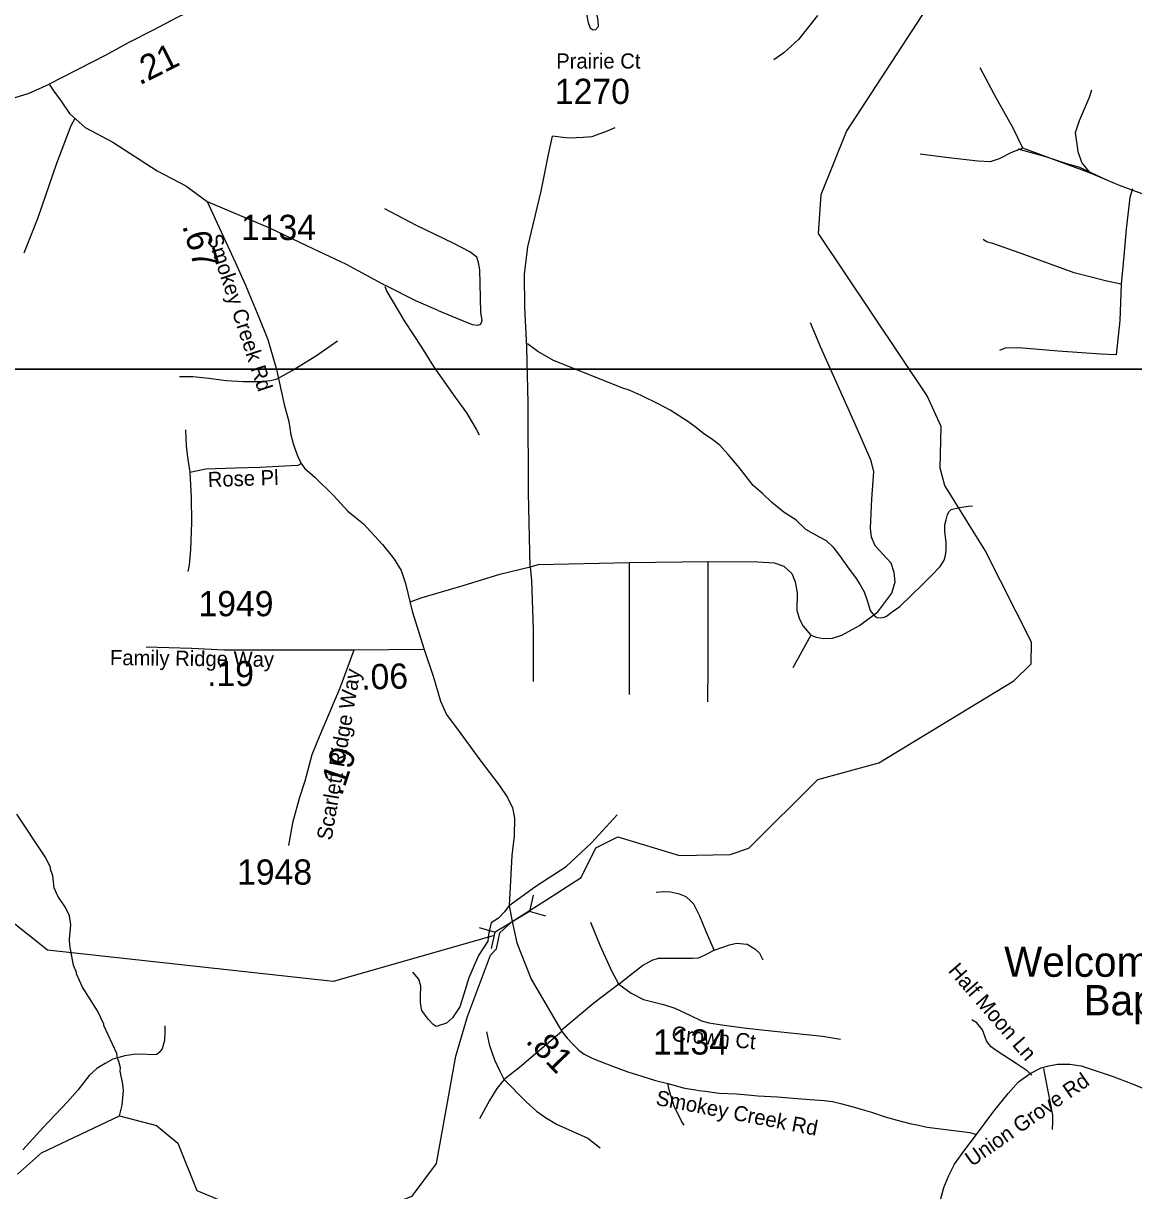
# Model space of a CAD drawing. Extents: x 1159738 to 1321356, y 736314 to 882035.
# Drawn here: x 1234251 to 1239757, y 762683 to 768473 of the extents above; entities that cross this region are included whole.
import ezdxf

# ---------------------------------------------------------------- set-up
doc = ezdxf.new("R2010")
doc.units = 0
for name, color, linetype in [('Exist Cultural Church Label', 7, 'Continuous'), ('Exist Hydrographic Creek Single Shore', 7, 'Continuous'), ('Exist Hydrographic Misc Water Feature', 7, 'Continuous'), ('Exist Road Non-System Type 51', 7, 'Continuous'), ('Exist Road Non-System Type 51 Label', 7, 'Continuous'), ('Exist Road Secondary Mileage Hundredths English Label', 7, 'Continuous'), ('Exist Road Secondary Structure Culvert CELL', 7, 'Continuous'), ('Exist Road Secondary Structure Culvert Number Label', 7, 'Continuous'), ('Exist Road Secondary Type 51 Attributed', 7, 'Continuous'), ('Exist Road Secondary Type 51 Label', 7, 'Continuous'), ('Exist Road Secondary Type 51 Number Label', 7, 'Continuous'), ('Map Preparation Inset Cut Line', 7, 'Continuous')]:
    doc.layers.add(name, color=color, linetype=linetype)

msp = doc.modelspace()

# ---------------------------------------------------------------- linework, layer by layer
at = {"layer": 'Exist Hydrographic Creek Single Shore'}
for points in [[(1236675.3, 764017.5), (1236826.9, 764113.5), (1237016.6, 764237), (1237090.3, 764384), (1237199.4, 764437.7), (1237505.3, 764346.1), (1237756.3, 764351), (1237848.4, 764382), (1238191.3, 764723), (1238493.4, 764805.6), (1239162.3, 765212.3), (1239248.4, 765295.9), (1239251.3, 765404.2), (1239021.3, 765858.6), (1238820.3, 766181), (1238798.3, 766266.8), (1238803.3, 766473.5), (1238732.3, 766625.9), (1238194.3, 767431.1), (1238207.3, 767624.5), (1238332.3, 767937.1), (1238783.3, 768627.2)], [(1234221.3, 762764.2), (1234341.4, 762870.1), (1234728.1, 763053.6), (1234911.3, 763006.4), (1235017.3, 762918.9), (1235111.3, 762683.9), (1235301.3, 762604.6), (1235467.4, 762575.1), (1235992.3, 762584.2), (1236178.3, 762656.1), (1236299.4, 762817.7), (1236396.4, 763350.8), (1236453.7, 763547.1), (1236567.6, 763850.9), (1236597.6, 763882.5), (1236613.4, 763961.6), (1236675.3, 764017.5)]]:
    msp.add_lwpolyline(points, dxfattribs=at)
at = {"layer": 'Exist Hydrographic Misc Water Feature'}
msp.add_lwpolyline([(1234728.1, 763053.6), (1234741.4, 763107.4), (1234747.3, 763179.6), (1234744.2, 763211.6), (1234731.8, 763275.9), (1234732.2, 763291.5), (1234725, 763323.6), (1234717.5, 763340.2), (1234714, 763364.1), (1234649.7, 763501.5), (1234649.8, 763509.7), (1234619.4, 763575.2), (1234544.5, 763692.4), (1234514.1, 763757.9), (1234514.3, 763765.2), (1234499.3, 763801.6), (1234481.7, 763898.8), (1234480.5, 763930.9), (1234486.4, 764002.1), (1234479.6, 764046.6), (1234460.5, 764087.2), (1234421.9, 764144.6), (1234403, 764185.1), (1234396.6, 764245.2), (1234385.4, 764277.4), (1234385.7, 764285.6), (1234362.8, 764333.7), (1234218.3, 764549.9)], dxfattribs=at)
at = {"layer": 'Exist Road Non-System Type 51'}
for p, q in [((1239543.7, 767730), (1239207.9, 767854.5)), ((1239623.7, 767696), (1239543.7, 767730)), ((1237256.5, 765799.6), (1237645.9, 765804.4)), ((1238156.8, 765438.8), (1238067.5, 765276.5))]:
    msp.add_line(p, q, dxfattribs=at)
for points in [[(1239207.9, 767854.5), (1239158.1, 767957.3), (1239077.2, 768100.5), (1238996.3, 768253.1)], [(1239543.7, 767730), (1239500.4, 767782.9), (1239481.8, 767835.8), (1239475.5, 767885.7), (1239469.3, 767932.4), (1239488, 767991.5), (1239537.8, 768106.7), (1239550.2, 768144.1)], [(1234255.5, 767334.8), (1234324, 767509.8), (1234417.2, 767779.5), (1234488.6, 767966.1), (1234507.6, 768002.6)], [(1237184.6, 767955.1), (1237137.9, 767934.8), (1237105.5, 767922.6), (1237070.2, 767909.9), (1237027.3, 767906.2), (1236992.1, 767905.3), (1236959.8, 767904.4), (1236926.5, 767906.2), (1236875.4, 767913.3)], [(1236764, 765776.7), (1236756.2, 766144.7), (1236753.6, 766589.2), (1236748.4, 766868.1), (1236737.9, 767064), (1236736.6, 767228.9), (1236752.3, 767364.7), (1236818.9, 767641.5), (1236855.3, 767822.3), (1236875.4, 767913.3)], [(1239207.9, 767854.5), (1239151.9, 767832.7), (1239089.7, 767801.6), (1239046.1, 767786), (1238983.9, 767789.1), (1238825.2, 767807.8), (1238697.6, 767823.4)], [(1239751.9, 767652.7), (1239738.9, 767609.6), (1239719.3, 767452.9), (1239708.9, 767318.3), (1239694.5, 767179.9)], [(1235162.2, 767590), (1235470.9, 767458), (1235655.4, 767371.3), (1235852.4, 767279), (1236046.4, 767173.4)], [(1236308.1, 767049.1), (1236423.6, 767000.2), (1236477.1, 766979.4), (1236504.5, 766975.4), (1236518.9, 766980.7), (1236526.7, 767001.6), (1236520.2, 767039.4), (1236516.2, 767183.1), (1236514.9, 767251), (1236508.4, 767287.5), (1236500.6, 767313.7), (1236465.4, 767339.8), (1236383.1, 767382.9), (1236197.8, 767471.7), (1236043.8, 767552.6)], [(1239694.5, 767179.9), (1239617.5, 767195.6), (1239462.2, 767236.1), (1239216.9, 767324.9), (1239059, 767381), (1239027.7, 767388.9), (1239011.2, 767400.6)], [(1239694.5, 767179.9), (1239688, 766999.2), (1239671, 766829.4)], [(1236043.9, 767167.8), (1236053, 767143), (1236143, 766992.8), (1236225.3, 766866.1), (1236285.3, 766770.8), (1236391, 766621), (1236448.4, 766540.5), (1236496.7, 766460.8), (1236511, 766432.1)], [(1236308.1, 767049.1), (1236201.1, 767094.3), (1236046.4, 767173.4)], [(1238156.8, 765438.8), (1238183.3, 765429.2), (1238219.3, 765422.6), (1238263.2, 765423.7), (1238310.4, 765439), (1238397.1, 765486.8), (1238488.6, 765553.4), (1238557.7, 765646.3), (1238573.9, 765702.6), (1238569.6, 765749.7), (1238554.4, 765795.3), (1238532.6, 765819.1), (1238475.2, 765880.8), (1238456.8, 765924.9), (1238452.5, 765968.8), (1238458.5, 766114.7), (1238469.2, 766248), (1238455.8, 766303.6), (1238375.9, 766484.8), (1238205.4, 766866), (1238153.7, 766987.6)], [(1235509.5, 766710), (1235583.8, 766751.8), (1235705.2, 766826.2), (1235809.6, 766898)], [(1238265.1, 765877.2), (1238233.5, 765906.5), (1238198.5, 765924), (1238131.5, 765963.3), (1238082, 766010), (1238023.7, 766046.4), (1237961, 766097.5), (1237915.9, 766141.2), (1237870.7, 766180.6), (1237800.8, 766269.5), (1237746.9, 766335.1), (1237704.6, 766380.3), (1237663.8, 766412.4), (1237625.9, 766437.2), (1237589.5, 766466.3), (1237545.8, 766498.4), (1237458.4, 766553.8), (1237401.6, 766584.4), (1237314.1, 766626.7), (1237255.9, 766653), (1237223.8, 766663.2), (1236880.6, 766801), (1236801.9, 766846.2), (1236750.9, 766882.7)], [(1239671, 766829.4), (1239594, 766832), (1239382.6, 766847.7), (1239188.2, 766863.3), (1239120.3, 766862), (1239091.6, 766850.3)], [(1235024.5, 766720.6), (1235091, 766720.6), (1235170.7, 766712.8), (1235256.8, 766702.4), (1235342.9, 766697.1), (1235419.9, 766697.1), (1235477.3, 766701.1), (1235509.5, 766710)], [(1235055.1, 766457.3), (1235058.4, 766376.9), (1235064.9, 766320.8), (1235076.6, 766246.3)], [(1235076.6, 766246.3), (1235156.2, 766263.3), (1235301.1, 766268.1), (1235423.8, 766270.9), (1235579.8, 766280.1), (1235613.1, 766281.9), (1235629.3, 766289.3)], [(1235076.6, 766246.3), (1235083.2, 766121), (1235084.5, 765996.9), (1235079.2, 765862.4), (1235074, 765786.7), (1235066.2, 765754)], [(1238265.1, 765877.2), (1238298.9, 765833.8), (1238338.8, 765776.6), (1238381.6, 765720.2), (1238401.2, 765687.9), (1238420.2, 765653.8), (1238433.5, 765615), (1238443, 765584.5), (1238450.6, 765561.5), (1238462, 765545.8), (1238471.6, 765533.8), (1238484.9, 765525.5), (1238503.9, 765524.5), (1238519.1, 765528.2), (1238531.5, 765532.8), (1238560, 765554.1), (1238598.1, 765579.9), (1238657.6, 765638.1), (1238706.1, 765687), (1238754.6, 765734.1), (1238797.9, 765779.3), (1238816.9, 765809.8), (1238824.5, 765833.8), (1238827.4, 765862.4), (1238827.8, 765898.4), (1238821.2, 765951.9), (1238821.2, 765985.2), (1238827.9, 766011), (1238834.5, 766036.9), (1238842.1, 766052.6), (1238852.6, 766061.8), (1238893.5, 766072), (1238937.3, 766077.5), (1238957.2, 766080.3)], [(1236764, 765776.7), (1236804.9, 765789.6), (1237256.5, 765799.6)], [(1237257.5, 765144.6), (1237256.2, 765514.9), (1237256.5, 765799.6)], [(1237645.9, 765804.4), (1237646.1, 765286.4), (1237644.4, 765108.1)], [(1237645.9, 765804.4), (1237893.6, 765802.1), (1237975.1, 765796.6), (1238022, 765780.5), (1238062.4, 765744.1), (1238079.2, 765703.1), (1238088.1, 765648.1), (1238087.3, 765560.3), (1238099.5, 765517.8), (1238118, 765483.1), (1238156.8, 765438.8)], [(1236169.5, 765604.5), (1236229.5, 765625.4), (1236431.8, 765685.4), (1236613.2, 765741.6), (1236764, 765776.7)], [(1236764, 765776.7), (1236770.5, 765708.8), (1236778.4, 765465.9), (1236778.4, 765287.6), (1236779.7, 765207.9)], [(1236660.6, 764097.6), (1236792.1, 764193.3), (1236942.7, 764291.7), (1237068.3, 764408), (1237195.7, 764546.5)], [(1237676.1, 763876.4), (1237635.3, 763971.2), (1237606.1, 764044.1), (1237575.5, 764103.9), (1237558, 764122.8), (1237537.6, 764140.3), (1237504.1, 764153.4), (1237460.4, 764163.6), (1237426.9, 764165.1), (1237389, 764162.2)], [(1236660.6, 764097.6), (1236637.3, 764066.4), (1236606.8, 764035.1), (1236570.7, 764011.1), (1236557.4, 763953.8), (1236554.3, 763920.9), (1236508.8, 763849.8), (1236460.7, 763739.4), (1236435.4, 763658.4), (1236415.1, 763594.6), (1236379.7, 763540.6), (1236349.4, 763513.6), (1236298.6, 763497.8), (1236283.4, 763507), (1236258.6, 763532.9), (1236226.3, 763577.2), (1236220.6, 763614.1), (1236220.3, 763646.1), (1236222.9, 763697.7), (1236212.7, 763732), (1236182.4, 763766.4)], [(1237204, 763707.3), (1237170.6, 763767.7), (1237113.8, 763896), (1237064.4, 764013.5)], [(1237204, 763707.3), (1237246.2, 763742.3), (1237320.6, 763800.6), (1237368.6, 763826.8), (1237400.7, 763835.6), (1237447.3, 763835.6), (1237520.2, 763837), (1237569.7, 763835.6), (1237598.8, 763838.5), (1237629.4, 763851.6), (1237676.1, 763876.4)], [(1237676.1, 763876.4), (1237753.3, 763902.6), (1237788.2, 763909.9), (1237840.7, 763905.6), (1237878.6, 763882.2), (1237901.9, 763861.8), (1237917.9, 763828.3)], [(1237204, 763707.3), (1237080.2, 763613.1), (1236917.1, 763476.1)], [(1237204, 763707.3), (1237265.3, 763662.5), (1237326.5, 763631.9), (1237425.5, 763607.1), (1237482.4, 763588.2), (1237556.7, 763553.2), (1237613.5, 763525.5), (1237649.9, 763515.3), (1237714, 763505.1), (1237823.3, 763490.5), (1237928.2, 763478.8), (1238214.5, 763449.7), (1238303.4, 763435.1)], [(1239251.7, 763255.5), (1239229.8, 763277.2), (1239173.7, 763313.2), (1239113.7, 763353.8), (1239070.9, 763381.5), (1239050.9, 763396.2), (1239040.5, 763407.3), (1239028.1, 763426.7), (1239007.2, 763481.2), (1238979.6, 763515.3), (1238953.9, 763530.1)], [(1234952.9, 763500.9), (1234952.9, 763468.8), (1234951.5, 763428), (1234939.8, 763387.2), (1234925.2, 763368.2), (1234912.1, 763358), (1234888.8, 763356.6), (1234840.7, 763359.5), (1234797, 763358), (1234754.8, 763352.2), (1234695, 763334.7), (1234657.1, 763314.3), (1234614.9, 763289.5), (1234577, 763254.5), (1234521.6, 763181.6), (1234470.6, 763123.3), (1234349.7, 762996.4), (1234248.3, 762886.3)], [(1236635.9, 763233.8), (1236615.4, 763274.4), (1236588.8, 763329.8), (1236564, 763401.8), (1236548.8, 763470.1)], [(1236921.7, 763472.9), (1236812.4, 763379.9), (1236711.2, 763294.1), (1236635.9, 763233.8)], [(1239310.2, 763288.2), (1239319.2, 763236.5), (1239354.4, 763057.5), (1239354.4, 763025.1), (1239352.5, 762986.4)], [(1236635.9, 763233.8), (1236598.6, 763189.8), (1236563.2, 763130.9), (1236513, 763039.7)], [(1236635.9, 763233.8), (1236743.7, 763123.2), (1236795.7, 763077.8), (1236840.4, 763045.5), (1236895.6, 763013.1), (1237049.7, 762943.9), (1237111.5, 762895.9)], [(1237527.8, 763008.5), (1237514.5, 763027), (1237478.3, 763102.7), (1237455.5, 763176.5), (1237447.2, 763214.8)]]:
    msp.add_lwpolyline(points, dxfattribs=at)
at = {"layer": 'Exist Road Secondary Structure Culvert CELL'}
for p, q in [((1236779.8, 764149), (1236761.6, 764067.7)), ((1236761.6, 764067.7), (1236591.2, 763966)), ((1236841.8, 764045.2), (1236761.6, 764067.7)), ((1236511.1, 763988.6), (1236591.2, 763966)), ((1236573.1, 763884.8), (1236591.2, 763966))]:
    msp.add_line(p, q, dxfattribs=at)
at = {"layer": 'Exist Road Secondary Structure Culvert Number Label'}
msp.add_lwpolyline([(1236581, 763946.7), (1235787.4, 763719.9), (1234370.2, 763875.8), (1233604.9, 764485.2)], dxfattribs=at)
at = {"layer": 'Exist Road Secondary Type 51 Attributed'}
msp.add_line((1236238.6, 765368.1), (1235889.9, 765364.7), dxfattribs=at)
for points in [[(1237066.4, 768740), (1237070.4, 768639.5), (1237100.1, 768487.8), (1237102.2, 768455), (1237087.8, 768441.7)], [(1237087.8, 768441.7), (1237076.6, 768439.6), (1237063.3, 768446.8), (1237054, 768475.5), (1237024.3, 768636.4), (1237008, 768724.7)], [(1235372.9, 768676.5), (1235013.5, 768501.7), (1234892, 768437.9), (1234770.6, 768376.6), (1234660.2, 768315.4), (1234379.7, 768170.7)], [(1238188.8, 768512.6), (1238146.9, 768457.2), (1238094.3, 768393.7), (1238022.7, 768326.1), (1237973.5, 768292.5)], [(1234188.6, 768098.1), (1234279.8, 768127.3), (1234379.7, 768170.7)], [(1234379.7, 768170.7), (1234401.6, 768136.6), (1234438.3, 768086.6), (1234480.3, 768026.2), (1234557.8, 767956.6), (1234694.3, 767883), (1234914.9, 767741.2), (1235056.6, 767667.6), (1235162.2, 767590), (1235303, 767285.4), (1235352.5, 767174.6), (1235418.1, 767015.8), (1235463.8, 766905), (1235505.6, 766755.5), (1235545.1, 766581.9), (1235567, 766497.9), (1235577.9, 766432.4), (1235588.4, 766389.9), (1235598.9, 766359.5), (1235612.2, 766324.4), (1235629.3, 766289.3), (1235645.9, 766267.2), (1235697.3, 766221), (1235788.6, 766130.6), (1235860.9, 766053), (1235938, 765990.3), (1236031.2, 765888.7), (1236073.1, 765836.3), (1236090.2, 765814.9), (1236124.5, 765759.5), (1236145.4, 765694.9), (1236178.6, 765557.5), (1236238.6, 765368.1)], [(1239831.4, 767616.6), (1239687.6, 767668.9), (1239623.7, 767696), (1239490.8, 767757.7), (1239425.1, 767776.5), (1239322, 767811.7), (1239183.6, 767849.3)], [(1235889.9, 765364.7), (1235592.7, 765364.4), (1235247.3, 765364.4), (1235085.2, 765372.3), (1234859.7, 765379.3)], [(1235889.9, 765364.7), (1235821.1, 765174.8), (1235717.7, 764934.9), (1235681.9, 764844.1), (1235647.3, 764713.4), (1235620.7, 764632.5), (1235585.3, 764507.3), (1235565.7, 764394.6)], [(1236238.6, 765368.1), (1236284.3, 765229.6), (1236319.5, 765111.4), (1236350, 765045), (1236411.8, 764960), (1236461.3, 764893.6), (1236514.5, 764819.7), (1236610.6, 764694.2), (1236652.5, 764633.2), (1236677.2, 764581.6), (1236686.7, 764529.9), (1236684.8, 764443.1), (1236673.4, 764345.2), (1236660.6, 764097.6), (1236673.2, 764026.4), (1236675.3, 764017.5)], [(1236675.3, 764017.5), (1236698.4, 763911.9), (1236769.4, 763732), (1236921.7, 763472.9), (1236947.4, 763439.6), (1236977.9, 763408.2), (1237006.4, 763379.6), (1237032.1, 763360.2), (1237074.9, 763338.1), (1237172.9, 763300.2), (1237248.5, 763272.5), (1237318.9, 763250.4), (1237385.5, 763229), (1237447.2, 763214.8), (1237484.1, 763204.5), (1237523.3, 763193.5), (1237551.2, 763188.5), (1237585.3, 763183.6), (1237600.5, 763180), (1237632.1, 763176.3), (1237701.7, 763166.5), (1237786.5, 763162.8), (1237843.4, 763157.9), (1237892.7, 763153), (1237990.2, 763148.1), (1238088.8, 763140.7), (1238152.1, 763135.8), (1238221.7, 763130.9), (1238263.4, 763126), (1238302.6, 763116.2), (1238335.5, 763107.6), (1238378.5, 763095.3), (1238410.2, 763085.5), (1238457, 763072), (1238525.3, 763049.9), (1238583.5, 763032.7), (1238646.7, 763015.6), (1238689.7, 763008.2), (1238732.7, 762998.4), (1238944, 762971.3), (1238977.8, 762962)], [(1238977.8, 762962), (1239063.8, 763077.8), (1239135.2, 763164.4), (1239185.4, 763222.8), (1239243.8, 763263.8), (1239298.1, 763292.5), (1239336, 763303), (1239379, 763309.9), (1239440.9, 763309.8), (1239496.2, 763301.6), (1239651.2, 763250.8), (1239754.4, 763210.7), (1239857.7, 763168.6)], [(1238239.2, 761290.3), (1238295.5, 761373.3), (1238390.7, 761510.6), (1238504.1, 761681.1), (1238554.4, 761757.2), (1238581.1, 761793.2), (1238636.2, 761878.9), (1238659.6, 761919.4), (1238695.4, 761998.3), (1238729.2, 762089.5), (1238751.8, 762172.5), (1238772.2, 762257.1), (1238784.5, 762345.3), (1238791.6, 762546.9), (1238797.8, 762630.9), (1238816.1, 762698.1), (1238840.7, 762758.6), (1238869.4, 762814.9), (1238914.5, 762878.5), (1238977.8, 762962)]]:
    msp.add_lwpolyline(points, dxfattribs=at)
at = {"layer": 'Map Preparation Inset Cut Line'}
for points in [[(1213574.8, 811005.5), (1289258, 811005.5), (1289258, 782300.2), (1274049.2, 782296.9), (1274049.2, 766757), (1213574.8, 766757)], [(1232800.5, 766757), (1308483.8, 766757), (1308483.8, 738579.5), (1232800.5, 738579.5)]]:
    msp.add_lwpolyline(points, close=True, dxfattribs=at)

# ---------------------------------------------------------------- texts
at = {"layer": 'Exist Cultural Church Label'}
for s, p in [('Welcome Home', (1239114.8, 763743.9)), ('Baptist', (1239508.7, 763552.9))]:
    msp.add_text(s, height=150, dxfattribs=at).set_placement(p)
at = {"layer": 'Exist Road Non-System Type 51 Label'}
for s, rotation, p in [('Rose Pl', 1.88711, (1235166.8, 766172.7)), ('Half Moon Ln', 310.87311, (1238833.7, 763772.1)), ('Crown Ct', 354.18664, (1237462.8, 763425.9))]:
    msp.add_text(s, height=75, rotation=rotation, dxfattribs=at).set_placement(p)
at = {"layer": 'Exist Road Secondary Mileage Hundredths English Label'}
for s, rotation, p in [('.21', 26.79722, (1234827.3, 768164.4)), ('.67', 286.30574, (1235038, 767469)), ('.06', 1.50616, (1235927.8, 765168)), ('.19', 71.24928, (1235830, 764636.3)), ('.81', 314.12678, (1236737.3, 763422.3))]:
    msp.add_text(s, height=125, rotation=rotation, dxfattribs=at).set_placement(p)
msp.add_text('.19', height=125, dxfattribs=at).set_placement((1235162.2, 765185.6))
at = {"layer": 'Exist Road Secondary Type 51 Label'}
msp.add_text('Prairie Ct', height=75, dxfattribs=at).set_placement((1236893.4, 768249))
for s, rotation, p in [('Smokey Creek Rd', 288.27671, (1235161.7, 767413.5)), ('Family Ridge Way', 359.33953, (1234680.1, 765290.3)), ('Scarlett Ridge Way', 80.34485, (1235779.3, 764417.9)), ('Union Grove Rd', 34.91068, (1238954.8, 762799.8)), ('Smokey Creek Rd', 349.10285, (1237383.6, 763109))]:
    msp.add_text(s, height=75, rotation=rotation, dxfattribs=at).set_placement(p)
at = {"layer": 'Exist Road Secondary Type 51 Number Label'}
for s, p in [('1270', (1236887, 768073.2)), ('1134', (1235330.1, 767398.5)), ('1949', (1235119.6, 765532.4)), ('1948', (1235310.9, 764201.1)), ('1134', (1237373.3, 763358.2))]:
    msp.add_text(s, height=125, dxfattribs=at).set_placement(p)

doc.saveas('drawing.dxf')
